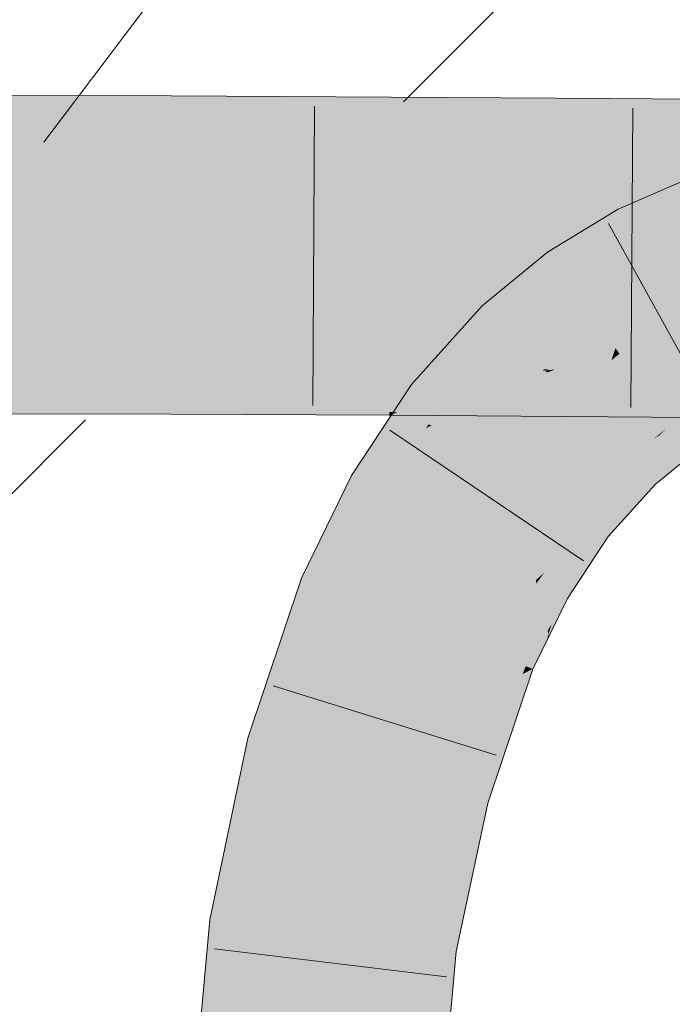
# Model space of a CAD drawing. Extents: x -620 to 3480, y 62 to 1107.
# Tile 277 of 289: x 251.442 to 252.099, y 876.219 to 877.209. Entities that reach past the tile are written whole.
import ezdxf

# ---------------------------------------------------------------- set-up
doc = ezdxf.new("R2010")
doc.units = 0
doc.layers.get('0').update_dxf_attribs({"lineweight": 35})
doc.layers.add('E_Detail_Linie_Text_Bem', color=7, linetype='Continuous', lineweight=13)
for name, color, linetype, lineweight, true_color in [('E_Detail_Wandschraffur', 7, 'Continuous', 5, 0xc0c0c0), ('E_Leerrohr 25-A06G9GVN8I', 7, 'Continuous', 9, 0xff8000), ('E_Leerrohr 25-Shading', 7, 'Continuous', 9, 0xff8000), ('E_Leerrohr 32-A06G9GVS8I', 7, 'Continuous', 9, 0x00b300), ('E_Leerrohr 32-Shading', 7, 'Continuous', 9, 0x00b300)]:
    doc.layers.add(name, color=color, linetype=linetype, lineweight=lineweight, true_color=true_color)

# ---------------------------------------------------------------- blocks, each defined once
blk = doc.blocks.new('Shading-A06G9GDP8I', base_point=(250.53085, 772.34467))
at = {"layer": 'E_Leerrohr 25-Shading', "color": 43, "true_color": 0xd7ab7f}
for points in [[(252.12274, 877.05267), (252.04463, 877.01886), (252.10081, 877.00336), (252.06146, 876.98633)], [(251.9734, 876.97534), (251.99458, 876.9455), (252.04463, 877.01886), (252.06146, 876.98633)], [(251.9734, 876.97534), (251.90771, 876.92139), (251.97589, 876.93018), (251.92545, 876.9032)], [(251.9734, 876.97534), (251.97589, 876.93018), (251.99458, 876.9455)], [(251.92545, 876.9032), (251.93324, 876.89514), (251.97589, 876.93018)], [(251.92545, 876.9032), (251.90771, 876.92139), (251.83662, 876.84229), (251.83646, 876.84241)], [(251.93324, 876.89514), (251.92545, 876.9032), (251.84578, 876.83521), (251.83662, 876.84229)], [(251.90616, 876.86517), (251.93324, 876.89514), (251.84871, 876.83295), (251.84578, 876.83521)], [(251.90616, 876.86517), (251.84871, 876.83295), (251.87912, 876.84662)], [(251.90616, 876.86517), (251.87912, 876.84662), (251.89647, 876.85443)], [(251.89647, 876.85443), (251.87912, 876.84662), (251.89137, 876.84882), (251.86546, 876.83728)], [(251.87912, 876.84662), (251.84871, 876.83295), (251.86546, 876.83728), (251.85129, 876.83099)], [(251.86288, 876.83551), (251.85364, 876.82916), (251.8903, 876.8476), (251.86543, 876.82007)], [(251.89137, 876.84882), (251.86546, 876.83728), (251.8903, 876.8476), (251.86288, 876.83551)], [(251.84578, 876.83521), (251.83646, 876.84241), (251.8338, 876.82483), (251.81984, 876.81726)], [(251.84871, 876.83295), (251.84578, 876.83521), (251.8338, 876.82483)], [(251.85129, 876.83099), (251.85364, 876.82916), (251.86546, 876.83728)], [(251.81293, 876.80676), (251.85364, 876.82916), (251.82378, 876.81616), (251.85129, 876.83099)], [(251.85364, 876.82916), (251.81293, 876.80676), (251.83389, 876.81207)], [(251.81984, 876.81726), (251.81293, 876.80676), (251.8338, 876.82483)], [(251.85129, 876.83099), (251.84871, 876.83295), (251.82378, 876.81616), (251.8338, 876.82483)], [(251.83389, 876.81207), (251.86543, 876.82007), (251.85364, 876.82916)], [(252.14275, 876.82935), (252.09682, 876.80127), (252.12677, 876.77679), (252.11798, 876.77142)], [(251.79834, 876.73822), (251.86543, 876.82007), (251.79312, 876.77679), (251.83389, 876.81207)], [(251.86543, 876.82007), (251.79834, 876.73822), (251.85379, 876.80243)], [(251.83389, 876.81207), (251.81293, 876.80676), (251.79312, 876.77679)], [(251.85379, 876.80243), (251.79834, 876.73822), (251.85117, 876.79846), (251.79881, 876.73798)], [(251.79881, 876.73798), (251.80788, 876.73279), (251.85117, 876.79846)], [(252.09711, 876.80084), (252.09682, 876.80127), (252.06049, 876.7644), (252.09186, 876.79724)], [(252.09711, 876.80084), (252.06049, 876.7644), (252.06133, 876.76355)], [(252.06133, 876.76355), (252.08208, 876.74225), (252.09711, 876.80084), (252.11798, 876.77142)], [(252.08643, 876.79156), (252.09186, 876.79724), (252.08069, 876.78815)], [(252.06049, 876.7644), (252.08643, 876.79156), (252.05653, 876.76849), (252.08069, 876.78815)], [(251.79834, 876.73822), (251.79312, 876.77679), (251.77603, 876.75092)], [(252.0432, 876.73883), (252.06049, 876.7644), (252.00536, 876.71204), (252.05653, 876.76849)], [(252.06133, 876.76355), (252.06049, 876.7644), (252.01921, 876.70129), (252.01834, 876.70197)], [(252.01921, 876.70129), (252.03433, 876.68964), (252.06133, 876.76355), (252.08208, 876.74225)], [(251.77603, 876.75092), (251.72589, 876.64771), (251.79834, 876.73822), (251.73482, 876.64423)], [(251.79834, 876.73822), (251.73482, 876.64423), (251.79881, 876.73798), (251.73523, 876.64404)], [(251.73523, 876.64404), (251.75998, 876.63434), (251.79881, 876.73798), (251.80788, 876.73279)], [(252.0432, 876.73883), (252.00536, 876.71204), (252.01042, 876.70807)], [(252.01834, 876.70197), (252.0432, 876.73883), (252.01042, 876.70807)], [(252.00536, 876.71204), (251.96158, 876.64551), (252.007, 876.71075)], [(251.96158, 876.64551), (251.97015, 876.65332), (252.007, 876.71075), (252.01042, 876.70807)], [(251.97015, 876.65332), (252.01482, 876.69421), (252.01042, 876.70807), (252.01834, 876.70197)], [(252.01921, 876.70129), (252.01834, 876.70197), (251.98727, 876.63092), (251.9864, 876.63141)], [(251.98727, 876.63092), (251.99341, 876.62738), (252.01921, 876.70129), (252.03433, 876.68964)], [(251.97032, 876.6405), (252.01482, 876.69421), (251.96356, 876.64435), (251.97015, 876.65332)], [(251.9864, 876.63141), (252.01482, 876.69421), (251.97032, 876.6405)], [(251.72589, 876.64771), (251.70589, 876.5882), (251.73482, 876.64423)], [(251.96239, 876.64215), (251.96158, 876.64551), (251.92455, 876.56976), (251.92453, 876.56976)], [(251.97015, 876.65332), (251.96158, 876.64551), (251.96356, 876.64435)], [(251.96356, 876.64435), (251.96158, 876.64551), (251.96239, 876.64215)], [(251.73482, 876.64423), (251.70589, 876.5882), (251.73523, 876.64404), (251.70668, 876.58887)], [(251.70668, 876.58887), (251.75998, 876.63434), (251.73523, 876.64404)], [(251.9269, 876.56885), (251.9649, 876.63159), (251.92455, 876.56976), (251.96239, 876.64215)], [(251.9649, 876.63159), (251.97032, 876.6405), (251.96239, 876.64215), (251.96356, 876.64435)], [(251.9649, 876.63159), (251.9864, 876.63141), (251.97032, 876.6405)], [(251.70589, 876.5882), (251.67181, 876.48676), (251.75998, 876.63434), (251.70715, 876.47723)], [(251.9649, 876.63159), (251.9269, 876.56885), (251.9715, 876.60406), (251.94574, 876.5614)], [(251.9864, 876.63141), (251.9649, 876.63159), (251.98477, 876.62598), (251.9715, 876.60406)], [(251.9715, 876.60406), (251.97362, 876.59515), (251.98477, 876.62598), (251.97742, 876.60132)], [(251.98727, 876.63092), (251.9864, 876.63141), (251.97493, 876.58972), (251.97449, 876.59155)], [(251.97493, 876.58972), (251.99341, 876.62738), (251.98727, 876.63092)], [(251.94574, 876.5614), (251.95158, 876.55914), (251.9715, 876.60406), (251.97362, 876.59515)], [(251.97362, 876.59515), (251.97449, 876.59155), (251.97742, 876.60132)], [(251.95158, 876.55914), (251.9586, 876.5564), (251.97362, 876.59515), (251.97449, 876.59155)], [(251.97449, 876.59155), (251.9586, 876.5564), (251.97235, 876.58441)], [(251.97493, 876.58972), (251.97449, 876.59155), (251.97235, 876.58441)], [(251.92453, 876.56976), (251.91229, 876.53345), (251.9269, 876.56885)], [(251.93457, 876.5658), (251.9269, 876.56885), (251.92421, 876.53937), (251.91229, 876.53345)], [(251.93985, 876.54712), (251.94574, 876.5614), (251.92421, 876.53937), (251.93457, 876.5658)], [(251.94893, 876.52765), (251.9586, 876.5564), (251.93907, 876.52924), (251.94829, 876.55127)], [(251.95158, 876.55914), (251.94574, 876.5614), (251.94829, 876.55127), (251.93985, 876.54712)], [(251.94829, 876.55127), (251.9586, 876.5564), (251.95158, 876.55914)], [(251.89076, 876.42767), (251.93985, 876.54712), (251.88152, 876.43018), (251.92421, 876.53937)], [(251.89603, 876.42621), (251.94829, 876.55127), (251.89076, 876.42767), (251.93985, 876.54712)], [(251.92421, 876.53937), (251.91229, 876.53345), (251.88152, 876.43018), (251.87782, 876.43115)], [(251.91318, 876.42163), (251.94893, 876.52765), (251.89603, 876.42621), (251.93907, 876.52924)], [(251.63356, 876.30408), (251.66988, 876.29944), (251.67181, 876.48676), (251.70715, 876.47723)], [(251.88152, 876.43018), (251.87782, 876.43115), (251.84523, 876.27704)], [(251.85196, 876.27618), (251.89076, 876.42767), (251.84523, 876.27704), (251.88152, 876.43018)], [(251.89603, 876.42621), (251.89076, 876.42767), (251.85643, 876.27557), (251.85196, 876.27618)], [(251.85643, 876.27557), (251.88155, 876.2724), (251.89603, 876.42621), (251.91318, 876.42163)], [(251.59859, 875.91943), (251.63516, 875.91779), (251.63356, 876.30408), (251.66988, 876.29944)], [(251.85196, 876.27618), (251.84523, 876.27704), (251.81177, 875.90997)], [(251.85643, 876.27557), (251.85196, 876.27618), (251.81389, 875.90985), (251.81177, 875.90997)], [(251.81389, 875.90985), (251.84834, 875.90833), (251.85643, 876.27557), (251.88155, 876.2724)]]:
    blk.add_solid(points, dxfattribs=at)
at = {"layer": 'E_Leerrohr 25-Shading', "color": 31, "true_color": 0xfabd7f}
for points in [[(252.08128, 876.948), (252.10081, 877.00336), (252.06146, 876.98633)], [(252.08128, 876.948), (252.15096, 876.95636), (252.10081, 877.00336), (252.14159, 876.99249)], [(252.08128, 876.948), (252.06146, 876.98633), (252.00179, 876.9353), (251.99458, 876.9455)], [(252.15732, 876.93176), (252.15096, 876.95636), (252.09364, 876.92413), (252.08128, 876.948)], [(252.00179, 876.9353), (251.99458, 876.9455), (251.97589, 876.93018)], [(252.09364, 876.92413), (252.08128, 876.948), (252.01823, 876.91211), (252.00179, 876.9353)], [(252.01823, 876.91211), (252.00179, 876.9353), (251.93324, 876.89514), (251.97589, 876.93018)], [(252.08051, 876.8999), (252.09364, 876.92413), (252.03235, 876.89221), (252.01823, 876.91211)], [(252.1021, 876.90784), (252.09364, 876.92413), (252.09218, 876.90179), (252.08051, 876.8999)], [(252.14548, 876.93036), (252.09364, 876.92413), (252.1021, 876.90784)], [(252.03235, 876.89221), (252.01823, 876.91211), (251.95175, 876.87616), (251.93324, 876.89514)], [(252.10799, 876.89648), (252.1021, 876.90784), (252.09218, 876.90179)], [(251.95175, 876.87616), (251.93324, 876.89514), (251.90616, 876.86517)], [(252.07625, 876.89203), (252.08051, 876.8999), (252.03981, 876.88165), (252.03235, 876.89221)], [(252.08051, 876.8999), (252.07625, 876.89203), (252.09218, 876.90179)], [(252.07625, 876.89203), (252.10799, 876.89648), (252.09218, 876.90179)], [(252.07625, 876.89203), (252.10551, 876.86444), (252.10799, 876.89648), (252.12556, 876.86249)], [(251.99615, 876.86591), (252.03981, 876.88165), (251.95175, 876.87616), (252.03235, 876.89221)], [(252.06947, 876.89014), (252.03981, 876.88165), (252.0616, 876.88452), (252.04172, 876.87897)], [(252.06142, 876.88446), (252.04172, 876.87897), (252.0457, 876.87335)], [(252.07483, 876.85339), (252.06596, 876.88574), (252.05521, 876.85992), (252.0457, 876.87335)], [(252.06596, 876.88574), (252.06142, 876.88446), (252.0457, 876.87335)], [(252.06596, 876.88574), (252.07625, 876.89203), (252.0616, 876.88452), (252.06947, 876.89014)], [(252.08659, 876.85504), (252.07625, 876.89203), (252.07397, 876.85651), (252.06596, 876.88574)], [(252.10551, 876.86444), (252.07625, 876.89203), (252.08337, 876.86658)], [(251.96484, 876.86267), (251.95175, 876.87616), (251.89647, 876.85443), (251.90616, 876.86517)], [(251.99615, 876.86591), (251.95175, 876.87616), (251.96484, 876.86267)], [(252.04172, 876.87897), (252.03981, 876.88165), (251.97081, 876.85657), (251.97067, 876.85669)], [(252.04172, 876.87897), (251.97081, 876.85657), (251.98125, 876.85754)], [(252.04172, 876.87897), (251.97279, 876.85455), (252.03761, 876.86676), (251.97334, 876.85394)], [(252.04172, 876.87897), (252.03761, 876.86676), (252.0457, 876.87335)], [(252.05341, 876.86066), (252.0457, 876.87335), (252.03761, 876.86676)], [(252.05521, 876.85992), (252.0457, 876.87335), (252.05341, 876.86066)], [(251.96484, 876.86267), (251.96976, 876.85767), (251.99615, 876.86591), (251.9745, 876.85809)], [(251.97334, 876.85394), (251.99489, 876.83185), (252.03761, 876.86676)], [(252.09186, 876.79724), (252.05341, 876.86066), (251.99489, 876.83185), (252.03761, 876.86676)], [(252.10094, 876.80377), (252.14275, 876.82935), (252.08337, 876.86658), (252.10551, 876.86444)], [(251.97067, 876.85669), (251.86543, 876.82007), (251.87404, 876.81342)], [(251.8903, 876.8476), (251.86543, 876.82007), (251.96893, 876.85614)], [(251.97067, 876.85669), (251.87404, 876.81342), (251.97279, 876.85455), (251.87611, 876.81183)], [(251.87611, 876.81183), (251.93539, 876.76605), (251.97279, 876.85455), (251.99489, 876.83185)], [(251.96976, 876.85767), (251.89137, 876.84882), (251.96893, 876.85614), (251.8903, 876.8476)], [(251.89647, 876.85443), (251.89137, 876.84882), (251.96484, 876.86267), (251.96976, 876.85767)], [(251.96976, 876.85767), (251.96893, 876.85614), (251.97067, 876.85669)], [(251.96976, 876.85767), (251.97067, 876.85669), (251.9745, 876.85809)], [(251.97081, 876.85657), (251.97279, 876.85455), (251.98125, 876.85754)], [(252.08426, 876.81897), (252.05521, 876.85992), (252.09186, 876.79724), (252.05341, 876.86066)], [(252.08426, 876.81897), (252.07483, 876.85339), (252.05521, 876.85992)], [(252.08426, 876.81897), (252.10094, 876.80377), (252.07397, 876.85651), (252.08659, 876.85504)], [(251.99489, 876.83185), (251.93539, 876.76605), (252.05653, 876.76849), (251.99393, 876.72083)], [(252.08069, 876.78815), (252.09186, 876.79724), (251.99963, 876.82697), (251.99489, 876.83185)], [(252.05653, 876.76849), (252.08069, 876.78815), (251.99963, 876.82697)], [(251.86543, 876.82007), (251.85379, 876.80243), (251.87404, 876.81342)], [(252.10094, 876.80377), (252.08426, 876.81897), (252.09682, 876.80127)], [(252.09186, 876.79724), (252.09682, 876.80127), (252.08426, 876.81897)], [(251.87404, 876.81342), (251.85379, 876.80243), (251.87611, 876.81183), (251.85641, 876.80127)], [(251.85641, 876.80127), (251.93539, 876.76605), (251.87611, 876.81183)], [(251.93539, 876.76605), (251.85641, 876.80127), (251.80788, 876.73279), (251.85117, 876.79846)], [(251.85641, 876.80127), (251.85379, 876.80243), (251.85117, 876.79846)], [(251.93539, 876.76605), (251.80788, 876.73279), (251.88472, 876.68915)], [(251.93539, 876.76605), (251.88472, 876.68915), (251.99393, 876.72083), (251.92082, 876.66864)], [(251.99393, 876.72083), (252.00536, 876.71204), (252.05653, 876.76849)], [(251.75998, 876.63434), (251.84225, 876.60205), (251.80788, 876.73279), (251.88472, 876.68915)], [(251.99393, 876.72083), (251.92082, 876.66864), (252.00533, 876.71204), (251.94829, 876.65308)], [(251.94829, 876.65308), (251.96158, 876.64551), (252.00533, 876.71204), (252.00536, 876.71204)], [(251.88472, 876.68915), (251.85188, 876.62183), (251.92082, 876.66864)], [(251.92082, 876.66864), (251.85188, 876.62183), (251.94829, 876.65308), (251.93469, 876.63971)], [(251.96158, 876.64551), (251.93469, 876.63971), (251.92453, 876.56976), (251.88095, 876.58685)], [(251.93469, 876.63971), (251.96158, 876.64551), (251.94829, 876.65308)], [(251.93469, 876.63971), (251.85188, 876.62183), (251.88095, 876.58685), (251.84225, 876.60205)], [(251.70715, 876.47723), (251.7925, 876.45416), (251.75998, 876.63434), (251.84225, 876.60205)], [(251.84225, 876.60205), (251.82382, 876.5473), (251.92453, 876.56976), (251.91229, 876.53345)], [(251.88515, 876.53772), (251.82382, 876.5473), (251.81857, 876.44714), (251.7925, 876.45416)], [(251.90601, 876.53442), (251.88515, 876.53772), (251.8551, 876.43726), (251.81857, 876.44714)], [(251.87782, 876.43115), (251.91229, 876.53345), (251.8551, 876.43726), (251.90601, 876.53442)], [(251.66988, 876.29944), (251.75755, 876.28821), (251.70715, 876.47723), (251.7925, 876.45416)], [(251.7925, 876.45416), (251.78062, 876.39783), (251.81857, 876.44714)], [(251.81857, 876.44714), (251.78062, 876.39783), (251.8551, 876.43726), (251.84558, 876.4201)], [(251.87781, 876.43115), (251.84558, 876.4201), (251.82272, 876.27991), (251.77151, 876.28644)], [(251.84523, 876.27704), (251.87782, 876.43115), (251.82272, 876.27991), (251.87781, 876.43115)], [(251.84558, 876.4201), (251.87782, 876.43115), (251.8551, 876.43726)], [(251.84558, 876.4201), (251.78062, 876.39783), (251.77151, 876.28644), (251.75755, 876.28821)], [(251.63516, 875.91779), (251.72346, 875.91388), (251.66988, 876.29944), (251.75755, 876.28821)], [(251.75755, 876.28821), (251.75478, 876.25775), (251.77151, 876.28644)], [(251.75478, 876.25775), (251.84523, 876.27704), (251.77151, 876.28644)], [(251.75478, 876.25775), (251.72346, 875.91388), (251.84523, 876.27704), (251.81177, 875.90997)]]:
    blk.add_solid(points, dxfattribs=at)
at = {"layer": 'E_Leerrohr 32-Shading', "color": 83, "true_color": 0x7fbd7f}
for points in [[(251.59489, 877.11554), (251.59496, 877.13263), (251.37361, 877.11609), (251.37361, 877.13293)], [(251.81599, 877.11365), (251.8161, 877.13153), (251.59489, 877.11554), (251.59496, 877.13263)], [(252.03687, 877.11108), (252.037, 877.13), (251.81599, 877.11365), (251.8161, 877.13153)], [(252.25749, 877.1084), (252.25761, 877.12848), (252.03687, 877.11108), (252.037, 877.13)], [(251.37361, 877.11609), (251.37363, 877.09131), (251.59489, 877.11554), (251.59482, 877.09076)], [(251.59489, 877.11554), (251.59482, 877.09076), (251.81599, 877.11365), (251.81586, 877.08887)], [(251.81599, 877.11365), (251.81586, 877.08887), (252.03687, 877.11108), (252.0367, 877.0863)], [(252.03687, 877.11108), (252.0367, 877.0863), (252.25749, 877.1084), (252.25734, 877.08368)], [(251.37363, 877.09131), (251.37364, 877.08606), (251.59482, 877.09076), (251.5948, 877.08575)], [(251.81586, 877.08887), (251.59482, 877.09076), (251.81583, 877.08521), (251.5948, 877.08643)], [(251.5948, 877.08643), (251.5948, 877.08575), (251.81583, 877.08521), (251.81583, 877.08466)], [(252.0367, 877.0863), (251.81586, 877.08887), (252.03667, 877.0835), (251.81583, 877.08521)], [(251.81583, 877.08521), (251.81583, 877.08466), (252.03667, 877.0835), (252.03667, 877.08313)], [(252.0367, 877.0863), (252.03667, 877.08313), (252.25734, 877.08368), (252.25732, 877.0816)], [(251.59399, 876.83795), (251.59407, 876.8595), (251.37378, 876.8385), (251.37378, 876.8598)], [(251.59407, 876.85919), (251.59399, 876.83795), (251.81448, 876.8576), (251.81436, 876.83606)], [(251.81448, 876.8576), (251.81448, 876.8584), (251.59407, 876.85919), (251.59407, 876.8595)], [(251.81448, 876.8576), (251.81436, 876.83606), (252.0351, 876.85553), (252.03494, 876.8335)], [(252.0351, 876.85553), (252.03511, 876.85687), (251.81448, 876.8576), (251.81448, 876.8584)], [(252.05463, 876.85535), (252.0351, 876.85553), (252.06831, 876.83307), (252.03494, 876.8335)], [(252.0351, 876.85553), (252.08182, 876.8551), (252.03511, 876.85687), (252.07053, 876.85663)], [(252.25577, 876.83087), (252.08658, 876.85504), (252.06831, 876.83307), (252.05463, 876.85535)], [(252.08182, 876.8551), (252.25591, 876.85345), (252.07053, 876.85663), (252.25592, 876.85535)], [(252.08658, 876.85504), (252.25577, 876.83087), (252.2558, 876.83588)], [(252.25591, 876.85345), (252.08658, 876.85504), (252.2558, 876.83588)], [(251.37379, 876.81726), (251.59393, 876.81671), (251.37378, 876.8385), (251.59399, 876.83795)], [(251.59399, 876.83795), (251.59393, 876.81671), (251.81436, 876.83606), (251.81424, 876.81488)], [(251.86098, 876.83551), (251.81436, 876.83606), (251.82214, 876.81476), (251.81424, 876.81488)], [(252.03494, 876.8335), (251.86098, 876.83551), (252.03481, 876.81226), (251.82214, 876.81476)], [(252.17322, 876.83185), (252.03494, 876.8335), (252.17903, 876.81055), (252.03481, 876.81226)], [(251.37379, 876.81293), (251.59392, 876.81262), (251.37379, 876.81726), (251.59393, 876.81671)], [(251.59392, 876.81262), (251.81421, 876.81152), (251.59393, 876.81671), (251.81424, 876.81488)], [(251.81424, 876.81488), (251.81421, 876.81152), (251.82216, 876.81476), (251.81604, 876.81152)], [(251.81604, 876.81152), (252.03479, 876.81), (251.82216, 876.81476), (252.03481, 876.81226)], [(252.03481, 876.81226), (252.03479, 876.81), (252.18718, 876.81049), (252.18748, 876.80896)]]:
    blk.add_solid(points, dxfattribs=at)
at = {"layer": 'E_Leerrohr 32-Shading', "color": 83, "true_color": 0x7fd57f}
for points in [[(251.59476, 877.07361), (251.5948, 877.08575), (251.37364, 877.07336), (251.37364, 877.08606)], [(251.81577, 877.0744), (251.81583, 877.08466), (251.59476, 877.07361), (251.5948, 877.08575)], [(252.03662, 877.07544), (252.03667, 877.08313), (251.81577, 877.0744), (251.81583, 877.08466)], [(252.25729, 877.07654), (252.25732, 877.0816), (252.03662, 877.07544), (252.03667, 877.08313)], [(251.37367, 877.01361), (251.59456, 877.01385), (251.37364, 877.07336), (251.59476, 877.07361)], [(251.59456, 877.01385), (251.81541, 877.01465), (251.59476, 877.07361), (251.81577, 877.0744)], [(251.81541, 877.01465), (252.03621, 877.01569), (251.81577, 877.0744), (252.03662, 877.07544)], [(252.03621, 877.01569), (252.25693, 877.01678), (252.03662, 877.07544), (252.25729, 877.07654)], [(251.37369, 876.99335), (251.5945, 876.99323), (251.37367, 877.01361), (251.59456, 877.01385)], [(251.5945, 876.99323), (251.81529, 876.99292), (251.59456, 877.01385), (251.81541, 877.01465)], [(251.81529, 876.99292), (252.03604, 876.99243), (251.81541, 877.01465), (252.03621, 877.01569)], [(252.03621, 877.01569), (252.03604, 876.99243), (252.20511, 877.01654), (252.10727, 876.99231)], [(251.3737, 876.9729), (251.59444, 876.9726), (251.37369, 876.99335), (251.5945, 876.99323)], [(251.5945, 876.99323), (251.59444, 876.97321), (251.81529, 876.99292), (251.81517, 876.97327)], [(251.81529, 876.99292), (251.81517, 876.97327), (252.03604, 876.99243), (252.03592, 876.97314)], [(252.03604, 876.99243), (252.03592, 876.97314), (252.25676, 876.992), (252.25665, 876.97302)], [(251.59442, 876.96851), (251.59444, 876.9726), (251.3737, 876.96857), (251.3737, 876.9729)], [(251.81516, 876.97009), (251.81516, 876.9715), (251.59442, 876.97089), (251.59444, 876.9726)], [(251.59444, 876.97321), (251.59444, 876.9726), (251.81517, 876.97327), (251.81516, 876.9715)], [(251.81517, 876.97327), (251.81516, 876.9715), (252.03592, 876.97314), (252.03589, 876.96997)], [(252.03592, 876.97314), (252.03589, 876.96997), (252.25665, 876.97302), (252.25662, 876.96844)], [(251.3737, 876.9624), (251.59441, 876.96265), (251.3737, 876.96857), (251.59442, 876.96851)], [(251.37378, 876.8598), (251.59407, 876.8595), (251.3737, 876.9624), (251.59441, 876.96265)], [(251.59441, 876.96265), (251.59424, 876.91144), (251.81511, 876.96344), (251.8148, 876.91223)], [(251.59441, 876.96265), (251.81511, 876.96344), (251.59442, 876.96851), (251.81514, 876.96814)], [(251.59442, 876.96851), (251.81514, 876.96814), (251.59442, 876.97089), (251.81516, 876.97009)], [(251.81511, 876.96344), (251.8148, 876.91223), (252.03586, 876.96448), (252.03549, 876.91327)], [(251.81511, 876.96344), (252.03586, 876.96448), (251.81514, 876.96814), (252.03587, 876.96771)], [(251.81514, 876.96814), (252.03587, 876.96771), (251.81516, 876.97009), (252.03589, 876.96912)], [(252.03589, 876.96912), (252.03589, 876.96997), (251.81516, 876.97009), (251.81516, 876.9715)], [(252.03586, 876.96448), (252.03549, 876.91327), (252.25661, 876.96558), (252.25629, 876.91437)], [(252.03586, 876.96448), (252.25661, 876.96558), (252.03587, 876.96771), (252.25661, 876.96729)], [(252.25661, 876.96729), (252.25662, 876.96844), (252.03587, 876.96771), (252.03589, 876.96997)], [(251.8148, 876.91223), (251.81448, 876.8584), (252.03549, 876.91327), (252.03511, 876.85687)], [(252.03549, 876.91327), (252.03511, 876.85687), (252.25629, 876.91437), (252.25592, 876.85535)], [(251.59424, 876.91144), (251.59407, 876.8595), (251.8148, 876.91223), (251.81448, 876.8584)]]:
    blk.add_solid(points, dxfattribs=at)
blk = doc.blocks.new('Referenz-A06G9GVT8I')
at = {"layer": 'E_Detail_Linie_Text_Bem', "color": 0, "linetype": 'Continuous', "ltscale": 0.13}
blk.add_line((251.46645, 877.08618), (253.13598, 879.29448), dxfattribs=at)
at = {"layer": 'E_Detail_Wandschraffur', "linetype": 'ByBlock', "ltscale": 0.13}
for p, q in [((251.82835, 877.12677), (252.66826, 877.96668)), ((250.19808, 875.4965), (251.50835, 876.80677))]:
    blk.add_line(p, q, dxfattribs=at)
at = {"layer": 'E_Leerrohr 25-A06G9GVN8I', "linetype": 'Continuous', "ltscale": 0.13}
for p, q in [((252.04462, 877.01883), (252.12274, 877.05269)), ((251.9734, 876.97535), (252.04462, 877.01883)), ((252.14825, 876.79847), (252.03481, 877.00427)), ((251.90771, 876.92141), (251.9734, 876.97535)), ((251.83645, 876.84242), (251.90771, 876.92141)), ((251.77604, 876.75089), (251.83645, 876.84242)), ((252.00972, 876.6653), (251.81489, 876.79669)), ((252.08207, 876.74224), (252.11799, 876.7714)), ((251.72589, 876.64773), (251.77604, 876.75089)), ((252.03433, 876.68964), (252.08207, 876.74224)), ((251.99342, 876.62741), (252.03433, 876.68964)), ((251.67181, 876.48675), (251.72589, 876.64773)), ((251.95861, 876.55638), (251.99342, 876.62741)), ((251.91317, 876.42161), (251.95861, 876.55638)), ((251.92162, 876.4696), (251.69719, 876.53931)), ((251.63355, 876.30407), (251.67181, 876.48675)), ((251.88154, 876.27239), (251.91317, 876.42161)), ((251.59859, 875.91942), (251.63355, 876.30407)), ((251.87171, 876.24679), (251.63843, 876.27516)), ((251.84834, 875.90834), (251.88154, 876.27239))]:
    blk.add_line(p, q, dxfattribs=at)
at = {"layer": 'E_Leerrohr 32-A06G9GVS8I', "linetype": 'Continuous', "ltscale": 0.13}
for p, q in [((251.59495, 877.1326), (251.37361, 877.13293)), ((251.81611, 877.1315), (251.59495, 877.1326)), ((252.037, 877.12999), (251.81611, 877.1315)), ((251.73885, 877.12229), (251.73735, 876.82149)), ((252.25761, 877.12845), (252.037, 877.12999)), ((252.05912, 877.12023), (252.05706, 876.81944)), ((251.59392, 876.81261), (251.3738, 876.81293)), ((251.81421, 876.81151), (251.59392, 876.81261)), ((252.03478, 876.81), (251.81421, 876.81151)), ((252.25563, 876.80845), (252.03478, 876.81))]:
    blk.add_line(p, q, dxfattribs=at)

msp = doc.modelspace()

# ---------------------------------------------------------------- block references
at = {"color": 8, "lineweight": 25, "ltscale": 0.25, "true_color": 0x808080}
msp.add_blockref('Referenz-A06G9GVT8I', (0, 0), dxfattribs=at)
msp.add_blockref('Shading-A06G9GDP8I', (250.53085, 772.34467))

doc.saveas('drawing.dxf')
